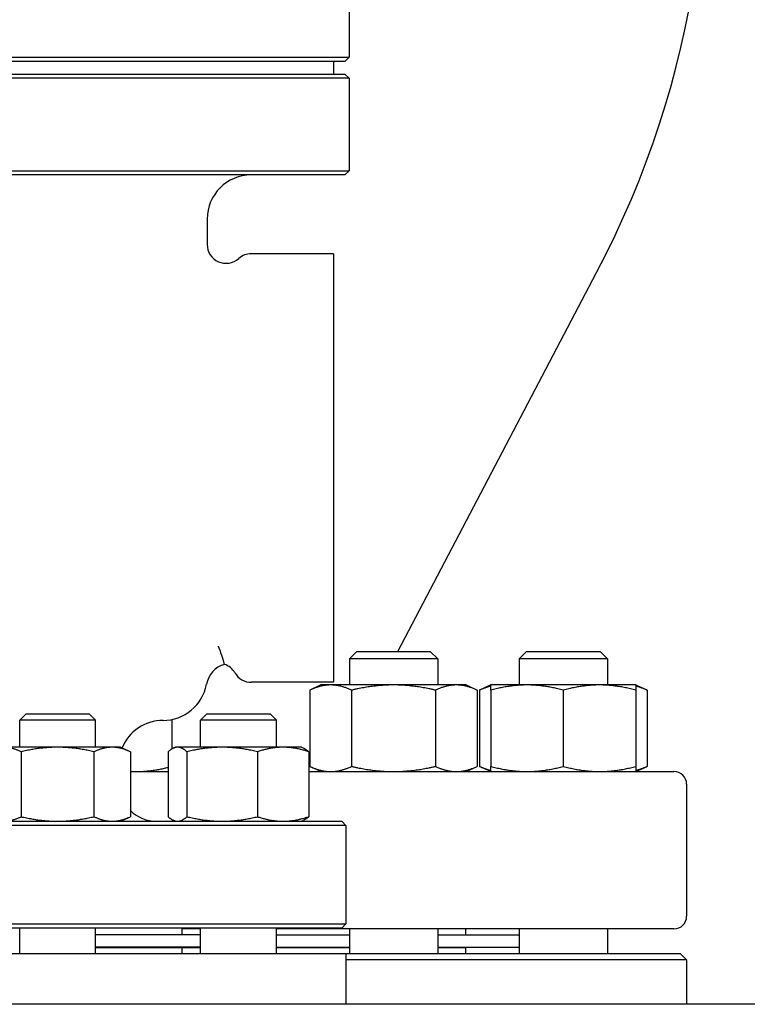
# Model space of a CAD drawing. Header units: inches. Extents: x 36 to 1719, y -84 to 1122.
# Tile 439 of 550: x 1433 to 1440, y 416 to 426. Entities that reach past the tile are written whole.
import ezdxf

# ---------------------------------------------------------------- set-up
doc = ezdxf.new("R2010")
doc.units = ezdxf.units.IN
doc.header["$LTSCALE"] = 48
doc.header["$MEASUREMENT"] = 0
doc.layers.add('Visible (ANSI)', color=7, linetype='Continuous', lineweight=30)

msp = doc.modelspace()

# ---------------------------------------------------------------- linework, layer by layer
at = {"layer": 'Visible (ANSI)'}
for p, q in [((1436.25537, 426.41651), (1436.25537, 425.49984)), ((1427.94287, 425.49984), (1436.25537, 425.49984)), ((1436.2137, 425.45818), (1427.98454, 425.45818)), ((1436.09912, 425.45818), (1436.09912, 425.33318)), ((1436.2137, 425.45818), (1436.25537, 425.49984)), ((1436.25537, 425.29151), (1427.94287, 425.29151)), ((1427.98454, 425.33318), (1436.2137, 425.33318)), ((1436.2137, 425.33318), (1436.25537, 425.29151)), ((1436.25537, 425.29151), (1436.25537, 424.37484)), ((1427.94287, 424.37484), (1436.25537, 424.37484)), ((1436.2137, 424.33318), (1427.98454, 424.33318)), ((1436.2137, 424.33318), (1436.25537, 424.37484)), ((1434.84912, 423.89568), (1434.84912, 423.64394)), ((1436.09912, 423.55193), (1435.28662, 423.55193)), ((1436.09912, 423.55193), (1436.09912, 419.30193)), ((1436.73831, 419.60693), (1438.7078, 423.36426)), ((1436.33073, 419.60693), (1436.25781, 419.53401)), ((1436.33073, 419.60693), (1437.0599, 419.60693)), ((1437.0599, 419.60693), (1437.13281, 419.53401)), ((1438.01305, 419.60693), (1437.94014, 419.53401)), ((1438.01305, 419.60693), (1438.74222, 419.60693)), ((1438.74222, 419.60693), (1438.81514, 419.53401)), ((1437.13281, 419.53401), (1436.25781, 419.53401)), ((1436.25781, 419.53401), (1436.25781, 419.27593)), ((1437.13281, 419.53401), (1437.13281, 419.27593)), ((1438.81514, 419.53401), (1437.94014, 419.53401)), ((1437.94014, 419.53401), (1437.94014, 419.27593)), ((1438.81514, 419.53401), (1438.81514, 419.27593)), ((1436.09912, 419.30193), (1435.28662, 419.30193)), ((1435.97631, 419.27593), (1435.86508, 419.22406)), ((1435.86508, 419.22406), (1435.86508, 418.46879)), ((1436.07264, 419.27593), (1435.97631, 419.27593)), ((1436.69531, 419.27593), (1436.07264, 419.27593)), ((1436.2802, 419.22406), (1436.2802, 418.46879)), ((1437.31799, 419.27593), (1436.69531, 419.27593)), ((1437.11043, 419.22406), (1437.11043, 418.46879)), ((1437.41431, 419.27593), (1437.31799, 419.27593)), ((1437.41431, 419.27593), (1437.52554, 419.22406)), ((1437.52554, 419.22406), (1437.52554, 418.46879)), ((1437.65864, 419.27593), (1437.54741, 419.22406)), ((1437.54741, 419.22406), (1437.54741, 418.46879)), ((1438.01814, 419.27593), (1437.65864, 419.27593)), ((1437.65864, 419.22406), (1437.65864, 418.46879)), ((1438.73714, 419.27593), (1438.01814, 419.27593)), ((1438.37764, 419.22406), (1438.37764, 418.46879)), ((1439.09664, 419.27593), (1438.73714, 419.27593)), ((1439.09664, 419.27593), (1439.20787, 419.22406)), ((1439.09664, 419.22406), (1439.09664, 418.46879)), ((1439.20787, 419.22406), (1439.20787, 418.46879)), ((1433.05426, 418.98943), (1432.99176, 418.92693)), ((1433.74176, 418.92693), (1432.99176, 418.92693)), ((1432.99176, 418.65843), (1432.99176, 418.92693)), ((1433.05426, 418.98943), (1433.67926, 418.98943)), ((1433.67926, 418.98943), (1433.74176, 418.92693)), ((1433.74176, 418.65843), (1433.74176, 418.92693)), ((1434.50044, 418.93354), (1434.50044, 418.64185)), ((1434.84697, 418.98943), (1434.78447, 418.92693)), ((1435.53447, 418.92693), (1434.78447, 418.92693)), ((1434.78447, 418.65843), (1434.78447, 418.92693)), ((1434.84697, 418.98943), (1435.47197, 418.98943)), ((1435.47197, 418.98943), (1435.53447, 418.92693)), ((1435.53447, 418.65843), (1435.53447, 418.92693)), ((1433.36676, 418.65843), (1432.82549, 418.65843)), ((1433.90802, 418.65843), (1433.36676, 418.65843)), ((1433.99176, 418.65843), (1433.90802, 418.65843)), ((1433.99176, 418.65843), (1434.08845, 418.61334)), ((1434.53447, 418.65843), (1434.51242, 418.64815)), ((1434.55577, 418.65843), (1434.53447, 418.65843)), ((1434.99771, 418.65843), (1434.55577, 418.65843)), ((1435.60141, 418.65843), (1434.99771, 418.65843)), ((1435.78447, 418.65843), (1435.60141, 418.65843)), ((1435.78447, 418.65843), (1435.80652, 418.64815)), ((1433.00591, 418.61334), (1433.00591, 417.96951)), ((1433.7276, 418.61334), (1433.7276, 417.96951)), ((1434.08845, 418.61334), (1434.08845, 417.96951)), ((1434.46237, 418.61334), (1434.46237, 417.96951)), ((1434.64916, 418.61334), (1434.64916, 417.96951)), ((1435.34626, 418.61334), (1435.34626, 417.96951)), ((1435.85657, 418.61334), (1435.85657, 417.96951)), ((1435.97631, 418.41693), (1435.86508, 418.46879)), ((1437.41431, 418.41693), (1437.52554, 418.46879)), ((1437.65864, 418.41693), (1437.54741, 418.46879)), ((1439.09664, 418.41693), (1439.20787, 418.46879)), ((1434.08845, 418.41693), (1434.46237, 418.41693)), ((1435.85657, 418.41693), (1439.47412, 418.41693)), ((1439.59912, 418.29193), (1439.59912, 416.98193)), ((1433.99176, 417.92443), (1434.08845, 417.96951)), ((1436.22412, 417.88276), (1427.97412, 417.88276)), ((1428.01579, 417.92443), (1436.18245, 417.92443)), ((1434.53447, 417.92443), (1434.51242, 417.93471)), ((1435.78447, 417.92443), (1435.80652, 417.93471)), ((1436.18245, 417.92443), (1436.22412, 417.88276)), ((1436.22412, 417.88276), (1436.22412, 416.90609)), ((1427.97412, 416.90609), (1436.22412, 416.90609)), ((1436.18245, 416.86443), (1436.22412, 416.90609)), ((1436.18245, 416.86443), (1428.01579, 416.86443)), ((1432.99176, 416.61193), (1432.99176, 416.86443)), ((1433.74176, 416.61193), (1433.74176, 416.86443)), ((1433.74176, 416.80193), (1434.59912, 416.80193)), ((1434.78447, 416.79693), (1433.74176, 416.79693)), ((1434.47412, 416.79693), (1434.47412, 416.80193)), ((1434.59912, 416.86443), (1434.59912, 416.80193)), ((1434.78447, 416.85693), (1434.59912, 416.85693)), ((1434.78447, 416.61193), (1434.78447, 416.86443)), ((1435.53447, 416.61193), (1435.53447, 416.86443)), ((1439.47412, 416.85693), (1435.53447, 416.85693)), ((1435.53447, 416.79693), (1436.25781, 416.79693)), ((1436.25781, 416.85693), (1436.25781, 416.61193)), ((1437.13281, 416.85693), (1437.13281, 416.61193)), ((1437.13281, 416.79693), (1437.94014, 416.79693)), ((1437.40912, 416.85693), (1437.40912, 416.79693)), ((1437.94014, 416.85693), (1437.94014, 416.61193)), ((1438.81514, 416.85693), (1438.81514, 416.61193)), ((1434.78447, 416.67693), (1433.74176, 416.67693)), ((1433.74176, 416.67193), (1434.59912, 416.67193)), ((1434.47412, 416.67193), (1434.47412, 416.67693)), ((1434.59912, 416.67193), (1434.78447, 416.67193)), ((1434.59912, 416.67193), (1434.59912, 416.61193)), ((1435.53447, 416.67693), (1436.25781, 416.67693)), ((1435.53447, 416.67193), (1436.25781, 416.67193)), ((1437.13281, 416.67693), (1437.94014, 416.67693)), ((1437.13281, 416.67193), (1437.40912, 416.67193)), ((1437.28912, 416.67693), (1437.28912, 416.67193)), ((1437.40912, 416.67193), (1437.40912, 416.61193)), ((1427.97412, 416.61193), (1436.22412, 416.61193)), ((1436.22412, 416.61193), (1439.53662, 416.61193)), ((1436.22412, 416.61193), (1436.22412, 416.10943)), ((1439.53662, 416.61193), (1439.59912, 416.54943)), ((1439.59912, 416.54943), (1436.22412, 416.54943)), ((1439.59912, 416.54943), (1439.59912, 416.10943)), ((1458.28662, 416.10943), (1401.88153, 416.10943))]:
    msp.add_line(p, q, dxfattribs=at)
for centre, radius, start, end in [((1430.25129, 427.79693), 9.54783, 332.337698, 47.502992), ((1435.28662, 423.89568), 0.4375, 90, 180), ((1435.03662, 423.64394), 0.1875, 180, 311.810315), ((1435.28662, 423.36443), 0.1875, 90, 131.810315), ((1435.08812, 419.23943), 0.25, 105.726524, 169.736126), ((1434.96186, 419.30193), 0.1875, 30, 71.821374), ((1435.28662, 419.48943), 0.1875, 210, 270), ((1434.41162, 419.36193), 0.4375, 270, 349.736126), ((1434.41162, 418.48693), 0.4375, 90, 157.883581), ((1439.47412, 418.29193), 0.125, 0, 90), ((1434.34912, 418.29943), 0.375, 225.96252, 270), ((1439.47412, 416.98193), 0.125, 270, 0)]:
    msp.add_arc(centre, radius, start, end, dxfattribs=at)
for points, knots in [([(1434.98503, 419.59457), (1434.97816, 419.61402), (1434.97053, 419.63552), (1434.96211, 419.65913), (1434.96199, 419.65948), (1434.96186, 419.65984)], [-0.43766484, -0.43766484, -0.43766484, -0.43766484, 0, 0, 0.00667265, 0.00667265, 0.00667265, 0.00667265]), ([(1435.0204, 419.48008), (1435.02039, 419.48008), (1435.01962, 419.48286), (1435.01391, 419.50389), (1435.00423, 419.5402), (1434.98503, 419.59457)], [-1.6651117, -1.6651117, -1.6651117, -1.6651117, -1.2234638, -1.2234638, 0, 0, 0, 0])]:
    msp.add_open_spline(points, degree=3, knots=knots, dxfattribs=at)
for points, weights in [([(1436.07264, 419.27593), (1435.97631, 419.27593), (1435.86508, 419.22406)], [1, 1.0379548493, 1]), ([(1436.2802, 419.22406), (1436.16897, 419.27593), (1436.07264, 419.27593)], [1, 1.0379548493, 1]), ([(1436.69531, 419.27593), (1436.50266, 419.27593), (1436.2802, 419.22406)], [1, 1.0379548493, 1]), ([(1437.11043, 419.22406), (1436.88797, 419.27593), (1436.69531, 419.27593)], [1, 1.0379548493, 1]), ([(1437.31799, 419.27593), (1437.22166, 419.27593), (1437.11043, 419.22406)], [1, 1.0379548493, 1]), ([(1437.52554, 419.22406), (1437.41431, 419.27593), (1437.31799, 419.27593)], [1, 1.0379548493, 1]), ([(1437.65864, 419.2641), (1437.60606, 419.25141), (1437.54741, 419.22406)], [1.01895290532, 1.01965956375, 1]), ([(1437.65864, 419.22406), (1437.65864, 419.27593), (1437.65864, 419.27593)], [1, 1.0379548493, 1]), ([(1438.01814, 419.27593), (1437.85129, 419.27593), (1437.65864, 419.22406)], [1, 1.0379548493, 1]), ([(1438.37764, 419.22406), (1438.18498, 419.27593), (1438.01814, 419.27593)], [1, 1.0379548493, 1]), ([(1438.73714, 419.27593), (1438.57029, 419.27593), (1438.37764, 419.22406)], [1, 1.0379548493, 1]), ([(1439.09664, 419.22406), (1438.90398, 419.27593), (1438.73714, 419.27593)], [1, 1.0379548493, 1]), ([(1439.09664, 419.27593), (1439.09664, 419.27593), (1439.09664, 419.22406)], [1, 1.0379548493, 1]), ([(1439.20787, 419.22406), (1439.14922, 419.25141), (1439.09664, 419.2641)], [1, 1.01965956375, 1.01895290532]), ([(1433.00591, 418.61334), (1432.90923, 418.65843), (1432.82549, 418.65843)], [1, 1.0379548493, 1]), ([(1433.36676, 418.65843), (1433.19929, 418.65843), (1433.00591, 418.61334)], [1, 1.0379548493, 1]), ([(1433.7276, 418.61334), (1433.53423, 418.65843), (1433.36676, 418.65843)], [1, 1.0379548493, 1]), ([(1433.90802, 418.65843), (1433.82429, 418.65843), (1433.7276, 418.61334)], [1, 1.0379548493, 1]), ([(1434.08845, 418.61334), (1433.99176, 418.65843), (1433.90802, 418.65843)], [1, 1.0379548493, 1]), ([(1434.55577, 418.65843), (1434.51242, 418.65843), (1434.46237, 418.61334)], [1, 1.0379548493, 1]), ([(1434.64916, 418.61334), (1434.59911, 418.65843), (1434.55577, 418.65843)], [1, 1.0379548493, 1]), ([(1434.99771, 418.65843), (1434.83595, 418.65843), (1434.64916, 418.61334)], [1, 1.0379548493, 1]), ([(1435.34626, 418.61334), (1435.15947, 418.65843), (1434.99771, 418.65843)], [1, 1.0379548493, 1]), ([(1435.60141, 418.65843), (1435.48299, 418.65843), (1435.34626, 418.61334)], [1, 1.0379548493, 1]), ([(1435.85657, 418.61334), (1435.71983, 418.65843), (1435.60141, 418.65843)], [1, 1.0379548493, 1]), ([(1435.80652, 418.64815), (1435.83018, 418.63711), (1435.85657, 418.61334)], [1.01895290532, 1.01965956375, 1]), ([(1434.14094, 418.41693), (1434.29218, 418.41693), (1434.46237, 418.45896)], [1, 1.03428203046, 1.00663481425]), ([(1435.86508, 418.46879), (1435.97631, 418.41693), (1436.07264, 418.41693)], [1, 1.0379548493, 1]), ([(1436.07264, 418.41693), (1436.16897, 418.41693), (1436.2802, 418.46879)], [1, 1.0379548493, 1]), ([(1436.2802, 418.46879), (1436.50266, 418.41693), (1436.69531, 418.41693)], [1, 1.0379548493, 1]), ([(1436.69531, 418.41693), (1436.88797, 418.41693), (1437.11043, 418.46879)], [1, 1.0379548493, 1]), ([(1437.11043, 418.46879), (1437.22166, 418.41693), (1437.31799, 418.41693)], [1, 1.0379548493, 1]), ([(1437.31799, 418.41693), (1437.41431, 418.41693), (1437.52554, 418.46879)], [1, 1.0379548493, 1]), ([(1437.54741, 418.46879), (1437.60606, 418.44145), (1437.65864, 418.42875)], [1, 1.01965956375, 1.01895290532]), ([(1437.65864, 418.46879), (1437.85129, 418.41693), (1438.01814, 418.41693)], [1, 1.0379548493, 1]), ([(1437.65864, 418.41693), (1437.65864, 418.41693), (1437.65864, 418.46879)], [1, 1.0379548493, 1]), ([(1438.01814, 418.41693), (1438.18498, 418.41693), (1438.37764, 418.46879)], [1, 1.0379548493, 1]), ([(1438.37764, 418.46879), (1438.57029, 418.41693), (1438.73714, 418.41693)], [1, 1.0379548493, 1]), ([(1438.73714, 418.41693), (1438.90398, 418.41693), (1439.09664, 418.46879)], [1, 1.0379548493, 1]), ([(1439.09664, 418.46879), (1439.09664, 418.41693), (1439.09664, 418.41693)], [1, 1.0379548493, 1]), ([(1439.09664, 418.42875), (1439.14922, 418.44145), (1439.20787, 418.46879)], [1.01895290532, 1.01965956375, 1]), ([(1434.08845, 418.41812), (1434.11474, 418.41693), (1434.14094, 418.41693)], [1.00979375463, 1.00577581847, 1]), ([(1432.82549, 417.92443), (1432.90923, 417.92443), (1433.00591, 417.96951)], [1, 1.0379548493, 1]), ([(1433.00591, 417.96951), (1433.19929, 417.92443), (1433.36676, 417.92443)], [1, 1.0379548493, 1]), ([(1433.36676, 417.92443), (1433.53423, 417.92443), (1433.7276, 417.96951)], [1, 1.0379548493, 1]), ([(1433.7276, 417.96951), (1433.82429, 417.92443), (1433.90802, 417.92443)], [1, 1.0379548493, 1]), ([(1433.90802, 417.92443), (1433.99176, 417.92443), (1434.08845, 417.96951)], [1, 1.0379548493, 1]), ([(1434.46237, 417.96951), (1434.51242, 417.92443), (1434.55577, 417.92443)], [1, 1.0379548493, 1]), ([(1434.55577, 417.92443), (1434.59911, 417.92443), (1434.64916, 417.96951)], [1, 1.0379548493, 1]), ([(1434.64916, 417.96951), (1434.83595, 417.92443), (1434.99771, 417.92443)], [1, 1.0379548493, 1]), ([(1434.99771, 417.92443), (1435.15947, 417.92443), (1435.34626, 417.96951)], [1, 1.0379548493, 1]), ([(1435.34626, 417.96951), (1435.48299, 417.92443), (1435.60141, 417.92443)], [1, 1.0379548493, 1]), ([(1435.60141, 417.92443), (1435.71983, 417.92443), (1435.85657, 417.96951)], [1, 1.0379548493, 1]), ([(1435.85657, 417.96951), (1435.83018, 417.94574), (1435.80652, 417.93471)], [1, 1.01965956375, 1.01895290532])]:
    msp.add_rational_spline(points, weights, degree=2, dxfattribs=at)

doc.saveas('drawing.dxf')
